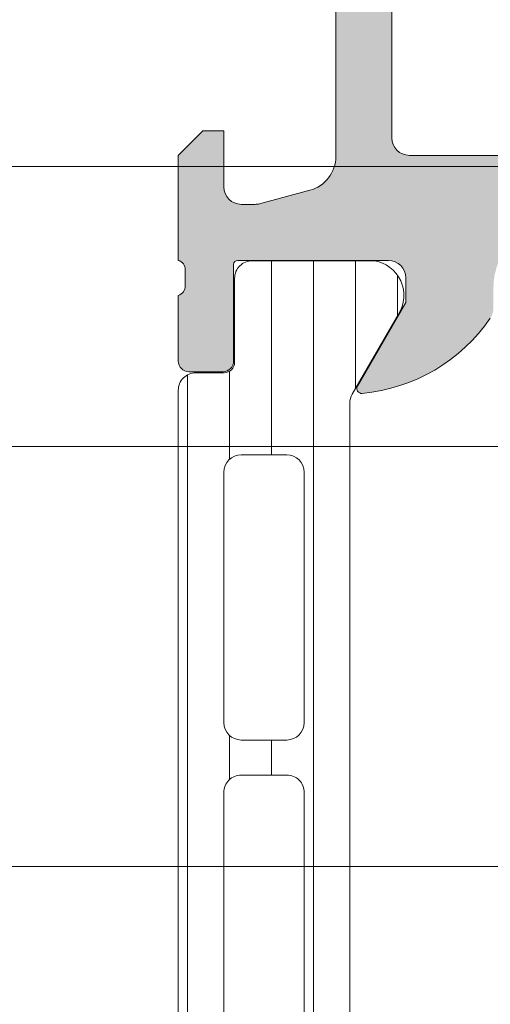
# Model space of a CAD drawing. Header units: millimetres. Extents: x 213386 to 506888, y 183055 to 450952.
# Tile 689 of 1056: x 374430 to 374444, y 342621 to 342649. Entities that reach past the tile are written whole.
import ezdxf

# ---------------------------------------------------------------- set-up
doc = ezdxf.new("R2010")
doc.units = ezdxf.units.MM
doc.layers.add('FASÁDA DETAILNÍ', color=255, linetype='Continuous', lineweight=0)
doc.layers.add('NOVA', color=255, linetype='Continuous', lineweight=0)

# ---------------------------------------------------------------- blocks, each defined once
blk = doc.blocks.new('A$C69D17D4D')
at = {"layer": 'FASÁDA DETAILNÍ'}
h = blk.add_hatch(color=256, dxfattribs=at)
edge = h.paths.add_edge_path()
edge.add_arc((-23461.00547196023, 24911.31804486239), 0.5000674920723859, 0.0077324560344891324, 89.99226754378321, ccw=False)
edge.add_line((-23460.50540447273, 24911.31811234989), (-23460.50540447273, 24907.31811234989))
edge.add_arc((-23461.00547196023, 24907.3181798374), 0.5000674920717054, 270.0077324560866, 359.99226754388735, ccw=False)
edge.add_line((-23461.00540447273, 24906.81811234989), (-23462.30545330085, 24906.81811234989))
edge.add_arc((-23462.30541640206, 24907.31814924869), 0.5000369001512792, 180.0042279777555, 269.99577202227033, ccw=False)
edge.add_line((-23462.80545330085, 24907.31811234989), (-23462.80545330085, 24907.81811234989))
edge.add_line((-23462.80545330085, 24907.81811234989), (-23461.80545330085, 24907.81811234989))
edge.add_line((-23461.80545330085, 24907.81811234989), (-23461.80545330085, 24909.31811234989))
edge.add_arc((-23462.80541632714, 24909.31814932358), 0.9999630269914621, 359.9978814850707, 450.0021185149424)
edge.add_line((-23462.80545330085, 24910.31811234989), (-23466.80545330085, 24910.31811234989))
edge.add_arc((-23466.80537643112, 24909.31803548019), 1.000076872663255, 90.00440397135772, 179.9955960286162)
edge.add_line((-23467.80545330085, 24909.31811234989), (-23467.80545330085, 24907.81811234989))
edge.add_line((-23467.80545330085, 24907.81811234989), (-23466.80545330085, 24907.81811234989))
edge.add_line((-23466.80545330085, 24907.81811234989), (-23466.80545330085, 24907.31811234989))
edge.add_arc((-23467.30539582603, 24907.3180548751), 0.4999425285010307, -90.0065868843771, 0.006586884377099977, ccw=False)
edge.add_line((-23467.30545330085, 24906.81811234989), (-23470.10544109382, 24906.81811234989))
edge.add_arc((-23470.10544109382, 24907.31811234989), 0.5000000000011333, 180.0000000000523, 270.0000000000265, ccw=False)
edge.add_line((-23470.60544109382, 24907.31811234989), (-23470.60544109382, 24907.5181123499))
edge.add_arc((-23470.10544109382, 24907.51811234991), 0.5000000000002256, 89.99999999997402, 179.9999999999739, ccw=False)
edge.add_line((-23470.10544109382, 24908.01811234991), (-23469.60544109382, 24908.01811234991))
edge.add_arc((-23469.60547619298, 24908.51814744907), 0.500035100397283, 270.0040217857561, 359.9959782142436)
edge.add_line((-23469.10544109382, 24908.51811234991), (-23469.10544109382, 24909.31811540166))
edge.add_arc((-23469.60545765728, 24909.31809883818), 0.5000165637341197, 0.001897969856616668, 89.99810203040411)
edge.add_line((-23469.60544109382, 24909.81811540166), (-23500.90543499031, 24909.81811540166))
edge.add_line((-23500.9054349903, 24909.81811540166), (-23506.94389261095, 24909.38571876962))
edge.add_arc((-23506.90543655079, 24908.38649908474), 0.9999594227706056, 92.20400286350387, 179.9999999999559)
edge.add_line((-23507.90539597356, 24908.38649908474), (-23507.90539597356, 24901.71804687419))
edge.add_arc((-23507.40539597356, 24901.71804687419), 0.5000000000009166, 180.0000000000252, 269.9999999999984)
edge.add_line((-23507.40539597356, 24901.21804687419), (-23506.50539597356, 24901.21804687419))
edge.add_arc((-23506.50539597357, 24900.71804687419), 0.5000000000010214, 1.1692691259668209e-10, 90.0000000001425, ccw=False)
edge.add_line((-23506.00539597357, 24900.71804687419), (-23506.00539597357, 24899.31804534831))
edge.add_arc((-23505.92655952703, 24899.05052475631), 0.278895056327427, 106.4198764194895, 181.1645893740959)
edge.add_line((-23506.20539697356, 24899.04485634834), (-23506.20539697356, 24898.59126234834))
edge.add_arc((-23505.92652887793, 24898.58560168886), 0.2789255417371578, 178.8371299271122, 253.575405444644)
edge.add_line((-23506.00539597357, 24898.31805834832), (-23506.00539597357, 24896.43804734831))
edge.add_arc((-23506.30539597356, 24896.43804734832), 0.3000000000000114, 270.00000000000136, 360, ccw=False)
edge.add_line((-23506.30539597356, 24896.13804734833), (-23507.2853702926, 24896.13804734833))
edge.add_arc((-23507.28537029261, 24896.43804734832), 0.2999999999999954, 180.0000000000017, 270.00000000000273, ccw=False)
edge.add_line((-23507.58537029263, 24896.43804734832), (-23507.58537029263, 24899.19804534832))
edge.add_arc((-23507.70537029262, 24899.19804534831), 0.1200000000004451, 359.9999999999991, 450)
edge.add_line((-23507.70537029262, 24899.31804534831), (-23512.00539597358, 24899.31804534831))
edge.add_arc((-23512.00539597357, 24898.81804534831), 0.5000000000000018, 89.9999999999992, 179.9999999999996)
edge.add_line((-23512.50539597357, 24898.81804534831), (-23512.50539597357, 24898.11804534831))
edge.add_line((-23512.50539597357, 24898.11804534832), (-23511.12390051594, 24895.7252250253))
edge.add_arc((-23511.24351575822, 24895.65616513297), 0.1381197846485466, -90.00000000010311, 29.999999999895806, ccw=False)
edge.add_line((-23511.24351575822, 24895.51804534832), (-23515.00539597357, 24895.51804534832))
edge.add_arc((-23515.00539597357, 24893.51804534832), 1.999999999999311, 90.00000000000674, 180.0000000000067)
edge.add_line((-23517.00539597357, 24893.51804534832), (-23517.00539597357, 24892.9500499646))
edge.add_arc((-23517.50539597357, 24892.95004996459), 0.5000000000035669, 325.52092823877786, 359.9999999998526, ccw=False)
edge.add_arc((-23521.2148945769, 24895.4975232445), 4.999999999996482, 275.34922800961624, 325.5209282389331, ccw=False)
edge.add_arc((-23520.76727618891, 24890.65617200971), 0.1381197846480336, 150.0000000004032, 277.70243749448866, ccw=False)
edge.add_line((-23520.8868914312, 24890.72523190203), (-23519.50539597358, 24893.11805222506))
edge.add_line((-23519.50539597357, 24893.11805222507), (-23519.50539597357, 24893.81805222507))
edge.add_arc((-23520.00539597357, 24893.81805222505), 0.5, 360, 450)
edge.add_line((-23520.00539597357, 24894.31805222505), (-23524.30542165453, 24894.31805222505))
edge.add_arc((-23524.30542165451, 24894.19805222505), 0.1199999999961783, 90.00000000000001, 179.9999999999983)
edge.add_line((-23524.42542165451, 24894.19805222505), (-23524.42542165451, 24891.43805422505))
edge.add_arc((-23524.72542165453, 24891.43805422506), 0.2999999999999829, -90, 6.252776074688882e-13, ccw=False)
edge.add_line((-23524.72542165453, 24891.13805422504), (-23525.70539597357, 24891.13805422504))
edge.add_arc((-23525.70539597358, 24891.43805422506), 0.300000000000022, 180.0000000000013, 270, ccw=False)
edge.add_line((-23526.00539597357, 24891.43805422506), (-23526.00539597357, 24893.31806522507))
edge.add_arc((-23526.08426306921, 24893.5856085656), 0.2789255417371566, 286.4245945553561, 361.1628700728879)
edge.add_line((-23525.80539497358, 24893.59126922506), (-23525.80539497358, 24894.04486322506))
edge.add_arc((-23526.08423242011, 24894.05053163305), 0.2788950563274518, 358.8354106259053, 433.5801235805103)
edge.add_line((-23526.00539597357, 24894.31805222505), (-23526.00539597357, 24897.31811071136))
edge.add_line((-23526.00539597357, 24897.31811071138), (-23525.30532360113, 24898.01821360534))
edge.add_line((-23525.30532360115, 24898.01821360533), (-23524.70531749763, 24898.01821360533))
edge.add_line((-23524.70531749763, 24898.01821360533), (-23524.70531749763, 24896.41820750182))
edge.add_arc((-23524.20530804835, 24896.4182169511), 0.5000094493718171, 180.0010827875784, 269.9989172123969)
edge.add_line((-23524.20531749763, 24895.91820750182), (-23523.80988941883, 24895.91820750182))
edge.add_arc((-23523.80988941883, 24896.41820750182), 0.5000000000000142, 270.0000000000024, 285.0000000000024)
edge.add_line((-23523.68047989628, 24895.93524458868), (-23522.24659314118, 24896.31945338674))
edge.add_arc((-23522.50541218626, 24897.28537921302), 1.000000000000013, 285.0000000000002, 360.0000000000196)
edge.add_line((-23521.50541218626, 24897.28537921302), (-23521.50541218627, 24903.01820139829))
edge.add_line((-23521.50541218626, 24903.01820139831), (-23524.70531749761, 24903.01820139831))
edge.add_line((-23524.70531749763, 24903.01820139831), (-23524.70531749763, 24902.21821360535))
edge.add_line((-23524.70531749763, 24902.21821360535), (-23525.30532360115, 24902.21821360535))
edge.add_line((-23525.30532360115, 24902.21821360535), (-23526.0053052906, 24903.43064646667))
edge.add_line((-23526.0053052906, 24903.43064646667), (-23526.0053052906, 24904.51820139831))
edge.add_line((-23526.0053052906, 24904.51820139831), (-23511.00539597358, 24904.51820139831))
edge.add_arc((-23511.00539597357, 24905.01820139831), 0.5000000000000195, 269.9999999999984, 360.0000000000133)
edge.add_line((-23510.50539597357, 24905.01820139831), (-23510.50539597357, 24910.81811234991))
edge.add_arc((-23509.50539597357, 24910.81811234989), 1, 90, 180.0000000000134, ccw=False)
edge.add_line((-23509.50539597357, 24911.81811234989), (-23461.00540447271, 24911.81811234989))
edge = h.paths.add_edge_path(flags=16)
edge.add_line((-23519.90541218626, 24902.21821360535), (-23519.90541218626, 24897.81821360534))
edge.add_arc((-23519.40541218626, 24897.81821360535), 0.5000000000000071, 180.0000000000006, 269.9999999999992)
edge.add_line((-23519.40541218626, 24897.31821360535), (-23515.00541218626, 24897.31821360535))
edge.add_arc((-23515.00541218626, 24897.81821360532), 0.4999999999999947, 269.9999999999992, 360.0000000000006)
edge.add_line((-23514.50541218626, 24897.81821360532), (-23514.50541218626, 24902.21821360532))
edge.add_arc((-23515.00541218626, 24902.21821360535), 0.5, 360, 450)
edge.add_line((-23515.00541218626, 24902.71821360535), (-23519.40541218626, 24902.71821360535))
edge.add_arc((-23519.40541218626, 24902.21821360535), 0.4999999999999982, 90.00000000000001, 180.0000000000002)
h = blk.add_hatch(dxfattribs=at)
h.set_pattern_fill('_USER', color=256, scale=1.2, angle=90, style=0, pattern_type=0)
h.set_pattern_definition([(90, (-4407.505283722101, 0), (-1.2, 7.347638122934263e-17), [])])
edge = h.paths.add_edge_path()
edge.add_line((-23521.03839268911, 24890.49400250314), (-23519.71992297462, 24892.77765934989))
edge.add_arc((-23520.56117562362, 24893.31829427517), 0.9999960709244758, 327.2729839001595, 441.8183919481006)
edge.add_line((-23520.41886497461, 24894.30811234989), (-23523.89540647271, 24894.30811234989))
edge.add_arc((-23523.89540911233, 24893.80811637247), 0.4999959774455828, 89.99969751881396, 180.0003024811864)
edge.add_line((-23524.39540508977, 24893.80811373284), (-23524.39507313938, 24891.4081153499))
edge.add_arc((-23524.69507313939, 24891.40811534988), 0.3000000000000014, 270, 359.9999999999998, ccw=False)
edge.add_line((-23524.69507313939, 24891.1081153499), (-23525.50540447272, 24891.1081153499))
edge.add_arc((-23525.50540715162, 24890.60811802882), 0.4999973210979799, 89.99969301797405, 180.0003069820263)
edge.add_line((-23526.00540447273, 24890.6081153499), (-23526.00540447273, 24860.52564105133))
edge.add_arc((-23525.50540715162, 24860.52563837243), 0.4999973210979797, 179.9996930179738, 270.0003069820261)
edge.add_line((-23525.50540447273, 24860.02564105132), (-23524.6950731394, 24860.02564105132))
edge.add_arc((-23524.69507313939, 24859.72564105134), 0.3000000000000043, 0, 89.99999999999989, ccw=False)
edge.add_line((-23524.39507313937, 24859.72564105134), (-23524.39540508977, 24857.3256426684))
edge.add_arc((-23523.89540911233, 24857.32564002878), 0.4999959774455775, 179.9996975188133, 270.0003024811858)
edge.add_line((-23523.8954064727, 24856.82564405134), (-23520.4188649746, 24856.82564405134))
edge.add_arc((-23520.56117562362, 24857.81546212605), 0.9999960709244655, 278.1816080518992, 392.7270160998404)
edge.add_line((-23519.71992297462, 24858.35609705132), (-23521.0383926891, 24860.63975389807))
edge.add_arc((-23520.60537997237, 24860.88975387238), 0.5000000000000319, 180.000059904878, 209.9999965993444, ccw=False)
edge.add_line((-23521.10537997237, 24860.88975334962), (-23521.10537997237, 24890.24400305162))
edge.add_arc((-23520.60537997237, 24890.24400252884), 0.5000000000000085, 150.0000034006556, 179.9999400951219, ccw=False)
edge = h.paths.add_edge_path(flags=16)
edge.add_line((-23522.40539073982, 24869.91728532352), (-23522.40540599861, 24862.76726090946))
edge.add_arc((-23522.90544955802, 24862.7673044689), 0.5000435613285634, 270.0049911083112, 359.9950088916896, ccw=False)
edge.add_line((-23522.90540599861, 24862.26726090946), (-23524.20541477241, 24862.26726090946))
edge.add_arc((-23524.20538718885, 24862.76727323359), 0.5000123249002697, 180.0014122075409, 269.9968392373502, ccw=False)
edge.add_line((-23524.70539951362, 24862.76726090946), (-23524.70539951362, 24869.91728532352))
edge.add_arc((-23524.20535595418, 24869.91724176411), 0.5000435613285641, 90.00499110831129, 179.9950088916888, ccw=False)
edge.add_line((-23524.20539951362, 24870.41728532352), (-23522.90539073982, 24870.41728532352))
edge.add_arc((-23522.90543429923, 24869.91724176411), 0.5000435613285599, 0.004991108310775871, 89.99500889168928, ccw=False)
edge = h.paths.add_edge_path(flags=16)
edge.add_line((-23522.40539073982, 24888.26728484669), (-23522.40539073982, 24881.11725900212))
edge.add_arc((-23522.90543429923, 24881.11730256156), 0.5000435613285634, 270.0049911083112, 359.9950088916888, ccw=False)
edge.add_line((-23522.90539073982, 24880.61725900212), (-23524.20539951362, 24880.61725900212))
edge.add_arc((-23524.20535595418, 24881.11730256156), 0.5000435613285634, 180.0049911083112, 269.9950088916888, ccw=False)
edge.add_line((-23524.70539951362, 24881.11725900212), (-23524.70539951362, 24888.26728484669))
edge.add_arc((-23524.20535595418, 24888.26724128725), 0.5000435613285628, 90.00499110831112, 179.9950088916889, ccw=False)
edge.add_line((-23524.20539951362, 24888.76728484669), (-23522.90539073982, 24888.76728484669))
edge.add_arc((-23522.90543429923, 24888.26724128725), 0.5000435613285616, 0.004991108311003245, 89.99500889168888, ccw=False)
edge = h.paths.add_edge_path(flags=16)
edge.add_line((-23522.40539073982, 24879.11725900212), (-23522.40539073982, 24871.91728532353))
edge.add_arc((-23522.90533996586, 24871.91723454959), 0.4999492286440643, -90.00581885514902, 0.005818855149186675, ccw=False)
edge.add_line((-23522.90539073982, 24871.41728532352), (-23524.20539951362, 24871.41728532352))
edge.add_arc((-23524.20545028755, 24871.91723454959), 0.4999492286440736, 179.9941811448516, 270.00581885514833, ccw=False)
edge.add_line((-23524.70539951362, 24871.91728532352), (-23524.70539951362, 24879.11725900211))
edge.add_arc((-23524.20545028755, 24879.11730977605), 0.4999492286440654, 89.99418114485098, 180.005818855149, ccw=False)
edge.add_line((-23524.20539951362, 24879.61725900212), (-23522.90539073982, 24879.61725900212))
edge.add_arc((-23522.90533996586, 24879.11730977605), 0.4999492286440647, -0.005818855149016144, 90.00581885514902, ccw=False)
for p, q in [((-23521.50541218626, 24897.28537921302), (-23521.50541218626, 24903.01820139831)), ((-23519.90541218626, 24902.21821360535), (-23519.90541218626, 24897.81821360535)), ((-23526.00539597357, 24897.31811071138), (-23525.30532360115, 24898.01821360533)), ((-23525.30532360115, 24898.01821360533), (-23524.70531749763, 24898.01821360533)), ((-23524.70531749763, 24898.01821360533), (-23524.70531749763, 24896.41820750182)), ((-23526.00539597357, 24894.31805222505), (-23526.00539597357, 24897.31811071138)), ((-23519.40541218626, 24897.31821360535), (-23515.00541218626, 24897.31821360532)), ((-24919.00002156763, 24897.00002418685), (-11879.50012068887, 24897.00002420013)), ((-23938.49992168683, 24897.00002419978), (-21079.50012145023, 24897.00001934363)), ((-23523.68047989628, 24895.93524458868), (-23522.24659314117, 24896.31945338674)), ((-23524.20531749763, 24895.91820750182), (-23523.80988941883, 24895.91820750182)), ((-23520.00539597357, 24894.31805222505), (-23524.30542165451, 24894.31805222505)), ((-23520.41886497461, 24894.30811234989), (-23523.8954064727, 24894.30811234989)), ((-23525.80539497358, 24893.59126922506), (-23525.80539497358, 24894.04486322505)), ((-23524.42542165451, 24894.19805222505), (-23524.42542165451, 24891.43805422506)), ((-23524.39540508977, 24893.80811373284), (-23524.39507313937, 24891.40811534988)), ((-23519.50539597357, 24893.11805222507), (-23519.50539597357, 24893.81805222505)), ((-23526.00539597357, 24891.43805422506), (-23526.00539597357, 24893.31806522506)), ((-23520.8868914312, 24890.72523190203), (-23519.50539597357, 24893.11805222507)), ((-23521.03839268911, 24890.49400250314), (-23519.71992297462, 24892.7776593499)), ((-23524.72542165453, 24891.13805422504), (-23525.70539597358, 24891.13805422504)), ((-23524.69507313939, 24891.1081153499), (-23525.50540447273, 24891.1081153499)), ((-23526.00540447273, 24890.6081153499), (-23526.00540447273, 24860.52564105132)), ((-23521.10537997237, 24860.88975334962), (-23521.10537997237, 24890.2440030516)), ((-11879.50012068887, 24889.00002420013), (-24919.00002156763, 24889.00002418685)), ((-23465.83090494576, 24889.00002419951), (-23938.49992168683, 24889.00002419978)), ((-23524.20539951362, 24888.76728484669), (-23522.90539073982, 24888.76728484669)), ((-23524.70539951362, 24881.11725900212), (-23524.70539951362, 24888.26728484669)), ((-23522.40539073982, 24888.26728484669), (-23522.40539073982, 24881.11725900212)), ((-23522.90539073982, 24880.61725900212), (-23524.20539951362, 24880.61725900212)), ((-23524.20539951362, 24879.61725900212), (-23522.90539073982, 24879.61725900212)), ((-23524.70539951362, 24871.91728532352), (-23524.70539951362, 24879.11725900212)), ((-23522.40539073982, 24879.11725900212), (-23522.40539073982, 24871.91728532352)), ((-24919.00002156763, 24877.00002418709), (-11879.50012068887, 24877.00002420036)), ((-23938.49992168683, 24877.00002420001), (-23465.83090494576, 24877.00002339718))]:
    blk.add_line(p, q, dxfattribs=at)
for centre, radius, start, end in [((-23519.40541218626, 24897.81821360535), 0.5000000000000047, 180, 270), ((-23522.50541218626, 24897.28537921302), 1.000000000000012, 284.9999999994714, 0), ((-23524.20530804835, 24896.4182169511), 0.5000094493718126, 180.0010827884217, 269.9989172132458), ((-23523.80988941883, 24896.41820750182), 0.5000000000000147, 270, 284.9999999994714), ((-23526.08423242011, 24894.05053163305), 0.2788950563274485, 358.8354106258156, 73.5801235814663), ((-23524.30542165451, 24894.19805222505), 0.1199999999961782, 90, 180), ((-23523.89540911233, 24893.80811637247), 0.4999959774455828, 89.99969751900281, 180.0003024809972), ((-23520.56117562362, 24893.31829427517), 0.9999960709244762, 327.2729839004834, 81.81839194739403), ((-23520.00539597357, 24893.81805222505), 0.5, 0, 90), ((-23526.08426306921, 24893.5856085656), 0.2789255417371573, 286.4245945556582, 1.162870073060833), ((-23521.2148945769, 24895.4975232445), 4.999999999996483, 275.3492280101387, 325.5209282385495), ((-23525.70539597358, 24891.43805422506), 0.3000000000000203, 180, 270), ((-23524.72542165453, 24891.43805422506), 0.2999999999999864, 270, 0), ((-23524.69507313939, 24891.40811534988), 0.3000000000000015, 270, 0), ((-23525.50540715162, 24890.60811802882), 0.4999973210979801, 89.9996930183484, 180.0003069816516), ((-23520.76727618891, 24890.65617200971), 0.1381197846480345, 149.9999999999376, 277.7024374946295), ((-23520.60537997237, 24890.24400252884), 0.5000000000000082, 150.0000034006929, 179.9999400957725), ((-23524.20535595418, 24888.26724128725), 0.5000435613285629, 90.0049911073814, 179.9950088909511), ((-23522.90543429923, 24888.26724128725), 0.5000435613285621, 0.004991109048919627, 89.99500889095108), ((-23524.20535595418, 24881.11730256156), 0.5000435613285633, 180.0049911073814, 269.9950088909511), ((-23522.90543429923, 24881.11730256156), 0.5000435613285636, 270.0049911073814, 359.9950088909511), ((-23524.20545028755, 24879.11730977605), 0.4999492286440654, 89.99418114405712, 180.0058188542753), ((-23522.90533996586, 24879.11730977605), 0.4999492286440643, 359.9941811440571, 90.00581885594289)]:
    blk.add_arc(centre, radius, start, end, dxfattribs=at)

msp = doc.modelspace()

# ---------------------------------------------------------------- block references
at = {"layer": 'NOVA', "ltscale": 300}
msp.add_blockref('A$C69D17D4D', (397960.6382589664, 317748.1544064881), dxfattribs=at)

doc.saveas('drawing.dxf')
